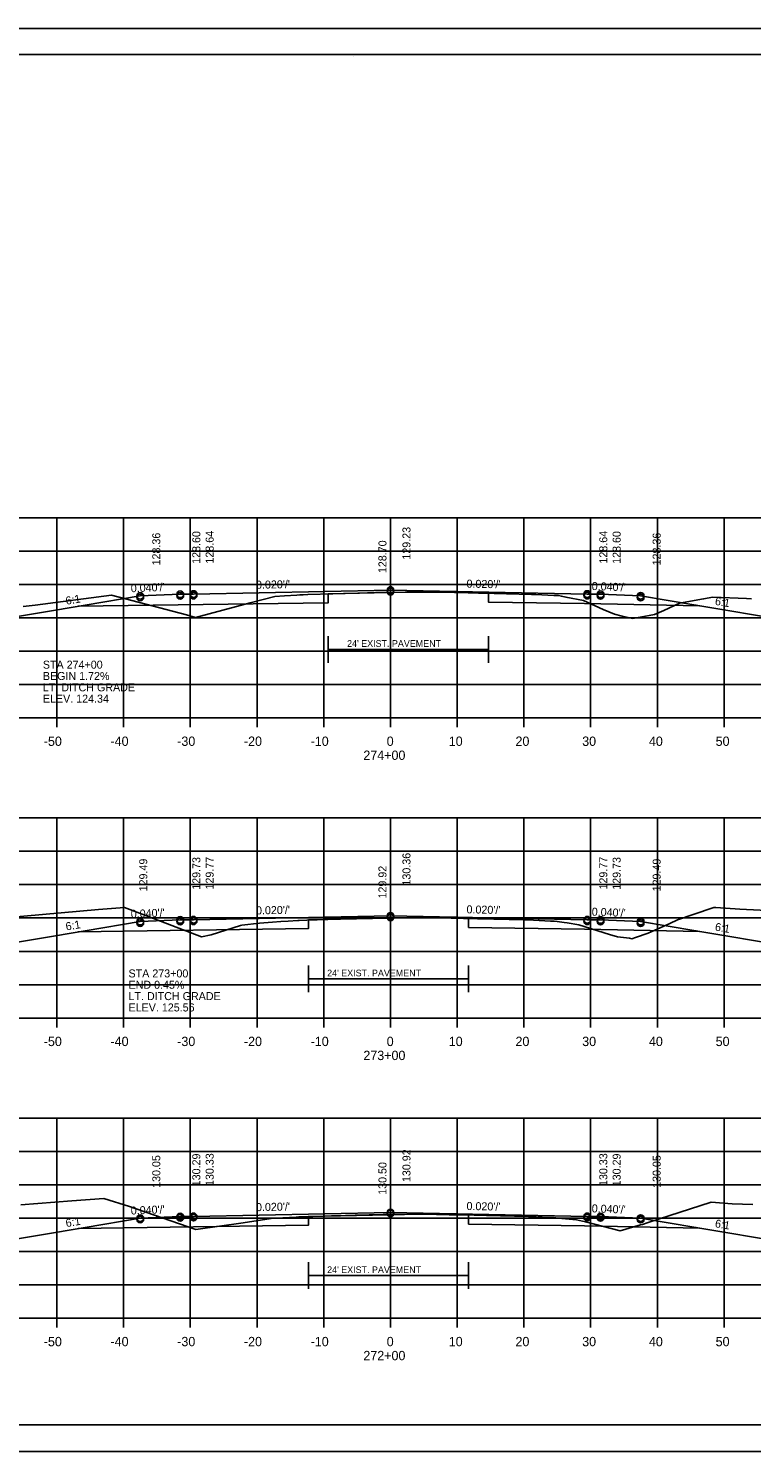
# Model space of a CAD drawing. Extents: x 1175611 to 1176402, y -433344 to -416213.
# Drawn here: x 1175726.7 to 1175835.1, y -419263.2 to -419049.9 of the extents above; entities that cross this region are included whole.
import ezdxf

# ---------------------------------------------------------------- set-up
doc = ezdxf.new("R2010")
doc.units = 0
for name, color, linetype in [('R_Alt Surface', 7, 'Continuous'), ('R_Axis', 7, 'Continuous'), ('R_Axis Annot', 7, 'Continuous'), ('R_Border', 7, 'Continuous'), ('R_Exist Surface', 7, 'Continuous'), ('R_Fin Surface', 7, 'Continuous'), ('R_Grid', 7, 'Continuous'), ('R_No Plot', 7, 'Continuous'), ('R_Water Annot', 7, 'Continuous'), ('R_Xsect Elev', 7, 'Continuous'), ('R_Xsect Slope', 7, 'Continuous')]:
    doc.layers.add(name, color=color, linetype=linetype)

msp = doc.modelspace()

# ---------------------------------------------------------------- linework, layer by layer
at = {"layer": 'R_Alt Surface'}
for p, q in [((1175771.65, -419142.98), (1175795.65, -419142.98)), ((1175768.67, -419192.38), (1175792.67, -419192.38)), ((1175768.67, -419236.85), (1175792.67, -419236.85))]:
    msp.add_line(p, q, dxfattribs=at)
for points in [[(1175734.17, -419136.51), (1175771.65, -419135.97), (1175771.65, -419134.63), (1175785.47, -419134.36), (1175795.65, -419134.56), (1175795.65, -419135.87), (1175810.04, -419136.08), (1175827.31, -419136.43)], [(1175771.65, -419144.98), (1175771.65, -419140.98)], [(1175795.65, -419144.98), (1175795.65, -419140.98)], [(1175734.17, -419185.33), (1175768.67, -419184.84), (1175768.67, -419183.52), (1175785.47, -419183.18), (1175792.67, -419183.33), (1175792.67, -419184.65), (1175810.04, -419184.91), (1175827.31, -419185.25)], [(1175768.67, -419194.38), (1175768.67, -419190.38)], [(1175792.67, -419194.38), (1175792.67, -419190.38)], [(1175734.17, -419229.8), (1175768.67, -419229.31), (1175768.67, -419227.99), (1175785.47, -419227.66), (1175792.67, -419227.8), (1175792.67, -419229.12), (1175810.04, -419229.38), (1175827.31, -419229.73)], [(1175768.67, -419238.85), (1175768.67, -419234.85)], [(1175792.67, -419238.85), (1175792.67, -419234.85)]]:
    msp.add_lwpolyline(points, dxfattribs=at)
at = {"layer": 'R_Axis'}
for p, q in [((1175640.97, -419153.24), (1175920.97, -419153.24)), ((1175730.97, -419154.64), (1175730.97, -419153.24)), ((1175740.97, -419154.64), (1175740.97, -419153.24)), ((1175750.97, -419154.64), (1175750.97, -419153.24)), ((1175760.97, -419154.64), (1175760.97, -419153.24)), ((1175770.97, -419154.64), (1175770.97, -419153.24)), ((1175780.97, -419154.64), (1175780.97, -419153.24)), ((1175790.97, -419154.64), (1175790.97, -419153.24)), ((1175800.97, -419154.64), (1175800.97, -419153.24)), ((1175810.97, -419154.64), (1175810.97, -419153.24)), ((1175820.97, -419154.64), (1175820.97, -419153.24)), ((1175830.97, -419154.64), (1175830.97, -419153.24)), ((1175640.97, -419198.24), (1175920.97, -419198.24)), ((1175730.97, -419199.64), (1175730.97, -419198.24)), ((1175740.97, -419199.64), (1175740.97, -419198.24)), ((1175750.97, -419199.64), (1175750.97, -419198.24)), ((1175760.97, -419199.64), (1175760.97, -419198.24)), ((1175770.97, -419199.64), (1175770.97, -419198.24)), ((1175780.97, -419199.64), (1175780.97, -419198.24)), ((1175790.97, -419199.64), (1175790.97, -419198.24)), ((1175800.97, -419199.64), (1175800.97, -419198.24)), ((1175810.97, -419199.64), (1175810.97, -419198.24)), ((1175820.97, -419199.64), (1175820.97, -419198.24)), ((1175830.97, -419199.64), (1175830.97, -419198.24)), ((1175640.97, -419243.24), (1175920.97, -419243.24)), ((1175730.97, -419244.64), (1175730.97, -419243.24)), ((1175740.97, -419244.64), (1175740.97, -419243.24)), ((1175750.97, -419244.64), (1175750.97, -419243.24)), ((1175760.97, -419244.64), (1175760.97, -419243.24)), ((1175770.97, -419244.64), (1175770.97, -419243.24)), ((1175780.97, -419244.64), (1175780.97, -419243.24)), ((1175790.97, -419244.64), (1175790.97, -419243.24)), ((1175800.97, -419244.64), (1175800.97, -419243.24)), ((1175810.97, -419244.64), (1175810.97, -419243.24)), ((1175820.97, -419244.64), (1175820.97, -419243.24)), ((1175830.97, -419244.64), (1175830.97, -419243.24))]:
    msp.add_line(p, q, dxfattribs=at)
at = {"layer": 'R_Border'}
for p, q in [((1175622.97, -419053.78), (1175939.15, -419053.78)), ((1175775.49, -419054.04), (1175775.49, -419054.04)), ((1175775.49, -419054.04), (1175775.49, -419054.04)), ((1175939.15, -419259.24), (1175622.97, -419259.24))]:
    msp.add_line(p, q, dxfattribs=at)
at = {"layer": 'R_Exist Surface'}
for points in [[(1175725.92, -419136.55), (1175727.73, -419136.34), (1175739.15, -419134.86), (1175750.38, -419137.78), (1175751.76, -419138.18), (1175759.96, -419135.97), (1175763.65, -419135.03), (1175765.08, -419134.94), (1175766.95, -419134.83), (1175767.38, -419134.8), (1175767.86, -419134.78), (1175767.9, -419134.77), (1175768.59, -419134.76), (1175776.06, -419134.54), (1175776.35, -419134.53), (1175778.72, -419134.46), (1175779.28, -419134.46), (1175785.66, -419134.37), (1175785.92, -419134.37), (1175787.99, -419134.41), (1175790.84, -419134.45), (1175791.08, -419134.46), (1175794.18, -419134.52), (1175794.64, -419134.53), (1175802.11, -419134.72), (1175802.71, -419134.73), (1175802.78, -419134.74), (1175805.46, -419134.88), (1175805.78, -419134.89), (1175806.14, -419134.91), (1175806.59, -419135), (1175807.27, -419135.13), (1175809.9, -419135.64), (1175812.83, -419136.97), (1175814.53, -419137.7), (1175815.68, -419137.97), (1175817.26, -419138.33), (1175818.42, -419138.12), (1175820.53, -419137.76), (1175821.95, -419137.13), (1175824.31, -419136.06), (1175827.9, -419135.41), (1175829.29, -419135.12), (1175834.35, -419135.34), (1175835.09, -419135.37)], [(1175723.2, -419183.22), (1175737.22, -419181.99), (1175741.09, -419181.66), (1175743.78, -419182.65), (1175752.67, -419186.05), (1175754.11, -419185.77), (1175758.47, -419184.38), (1175758.71, -419184.32), (1175761.34, -419184.03), (1175763.3, -419183.85), (1175764.52, -419183.78), (1175765.63, -419183.72), (1175767.08, -419183.63), (1175767.31, -419183.62), (1175768.45, -419183.58), (1175771.56, -419183.48), (1175774.92, -419183.37), (1175776.77, -419183.33), (1175778.04, -419183.31), (1175781.04, -419183.25), (1175783.4, -419183.2), (1175785.01, -419183.2), (1175786.11, -419183.21), (1175786.71, -419183.21), (1175787.88, -419183.22), (1175790.08, -419183.27), (1175791.93, -419183.32), (1175794.01, -419183.36), (1175796.46, -419183.42), (1175801.04, -419183.53), (1175802.39, -419183.58), (1175804.94, -419183.7), (1175805.5, -419183.73), (1175805.94, -419183.75), (1175806.31, -419183.81), (1175807.01, -419183.92), (1175807.44, -419183.99), (1175809.22, -419184.28), (1175813.81, -419185.72), (1175815, -419186.07), (1175816.78, -419186.28), (1175817.15, -419186.36), (1175817.7, -419186.16), (1175819.62, -419185.53), (1175822.85, -419184.06), (1175823.97, -419183.52), (1175829.14, -419181.75), (1175829.44, -419181.66), (1175829.72, -419181.67), (1175833.33, -419181.92), (1175843.53, -419182.41)], [(1175725.55, -419226.23), (1175733.19, -419225.64), (1175738, -419225.3), (1175741.84, -419226.5), (1175751.8, -419229.92), (1175758.89, -419228.93), (1175763.07, -419228.3), (1175764.85, -419228.19), (1175766.83, -419228.07), (1175767.23, -419228.05), (1175767.52, -419228.03), (1175771.14, -419227.92), (1175772.12, -419227.89), (1175774.24, -419227.85), (1175775.66, -419227.81), (1175779.89, -419227.71), (1175780.92, -419227.69), (1175783.82, -419227.66), (1175784.36, -419227.66), (1175784.48, -419227.66), (1175785.06, -419227.66), (1175788.08, -419227.7), (1175789.75, -419227.73), (1175793.52, -419227.81), (1175795.38, -419227.85), (1175801.68, -419228), (1175801.89, -419228.01), (1175803.73, -419228.09), (1175804.9, -419228.14), (1175805.45, -419228.16), (1175806.13, -419228.23), (1175808.84, -419228.47), (1175810.2, -419228.8), (1175815.39, -419230.13), (1175818.46, -419229.25), (1175818.75, -419229.18), (1175819.62, -419228.87), (1175829.04, -419225.82), (1175832.18, -419226.08), (1175835.29, -419226.2)]]:
    msp.add_lwpolyline(points, dxfattribs=at)
at = {"layer": 'R_Fin Surface'}
for points in [[(1175713.26, -419136.45), (1175720.63, -419138.9), (1175721.47, -419138.62), (1175735.2, -419136.33), (1175743.47, -419134.95), (1175749.47, -419134.71), (1175751.47, -419134.67), (1175780.97, -419134.08), (1175810.47, -419134.67), (1175812.47, -419134.71), (1175818.47, -419134.95), (1175826.75, -419136.33), (1175840.47, -419138.62), (1175841.32, -419138.9), (1175850.98, -419135.68)], [(1175707.8, -419183.36), (1175720.76, -419187.68), (1175721.47, -419187.45), (1175735.2, -419185.16), (1175743.47, -419183.78), (1175749.47, -419183.54), (1175751.47, -419183.5), (1175780.97, -419182.91), (1175810.47, -419183.5), (1175812.47, -419183.54), (1175818.47, -419183.78), (1175826.75, -419185.16), (1175840.47, -419187.45), (1175841.18, -419187.68), (1175855.85, -419182.79)], [(1175698.74, -419226.78), (1175717.82, -419233.14), (1175721.47, -419231.92), (1175735.2, -419229.63), (1175743.47, -419228.25), (1175749.47, -419228.01), (1175751.47, -419227.97), (1175780.97, -419227.38), (1175810.47, -419227.97), (1175812.47, -419228.01), (1175818.47, -419228.25), (1175826.75, -419229.63), (1175840.47, -419231.92), (1175844.2, -419233.16), (1175862, -419227.23)]]:
    msp.add_lwpolyline(points, dxfattribs=at)
at = {"layer": 'R_Grid'}
for p, q in [((1175640.97, -419123.24), (1175920.97, -419123.24)), ((1175730.97, -419153.24), (1175730.97, -419123.24)), ((1175740.97, -419153.24), (1175740.97, -419123.24)), ((1175750.97, -419153.24), (1175750.97, -419123.24)), ((1175760.97, -419153.24), (1175760.97, -419123.24)), ((1175770.97, -419153.24), (1175770.97, -419123.24)), ((1175780.97, -419153.24), (1175780.97, -419123.24)), ((1175790.97, -419153.24), (1175790.97, -419123.24)), ((1175800.97, -419153.24), (1175800.97, -419123.24)), ((1175810.97, -419153.24), (1175810.97, -419123.24)), ((1175820.97, -419153.24), (1175820.97, -419123.24)), ((1175830.97, -419153.24), (1175830.97, -419123.24)), ((1175640.97, -419128.24), (1175920.97, -419128.24)), ((1175640.97, -419133.24), (1175920.97, -419133.24)), ((1175640.97, -419138.24), (1175920.97, -419138.24)), ((1175640.97, -419143.24), (1175920.97, -419143.24)), ((1175640.97, -419148.24), (1175920.97, -419148.24)), ((1175640.97, -419153.24), (1175920.97, -419153.24)), ((1175640.97, -419168.24), (1175920.97, -419168.24)), ((1175730.97, -419198.24), (1175730.97, -419168.24)), ((1175740.97, -419198.24), (1175740.97, -419168.24)), ((1175750.97, -419198.24), (1175750.97, -419168.24)), ((1175760.97, -419198.24), (1175760.97, -419168.24)), ((1175770.97, -419198.24), (1175770.97, -419168.24)), ((1175780.97, -419198.24), (1175780.97, -419168.24)), ((1175790.97, -419198.24), (1175790.97, -419168.24)), ((1175800.97, -419198.24), (1175800.97, -419168.24)), ((1175810.97, -419198.24), (1175810.97, -419168.24)), ((1175820.97, -419198.24), (1175820.97, -419168.24)), ((1175830.97, -419198.24), (1175830.97, -419168.24)), ((1175640.97, -419173.24), (1175920.97, -419173.24)), ((1175640.97, -419178.24), (1175920.97, -419178.24)), ((1175640.97, -419183.24), (1175920.97, -419183.24)), ((1175640.97, -419188.24), (1175920.97, -419188.24)), ((1175640.97, -419193.24), (1175920.97, -419193.24)), ((1175640.97, -419198.24), (1175920.97, -419198.24)), ((1175640.97, -419213.24), (1175920.97, -419213.24)), ((1175730.97, -419243.24), (1175730.97, -419213.24)), ((1175740.97, -419243.24), (1175740.97, -419213.24)), ((1175750.97, -419243.24), (1175750.97, -419213.24)), ((1175760.97, -419243.24), (1175760.97, -419213.24)), ((1175770.97, -419243.24), (1175770.97, -419213.24)), ((1175780.97, -419243.24), (1175780.97, -419213.24)), ((1175790.97, -419243.24), (1175790.97, -419213.24)), ((1175800.97, -419243.24), (1175800.97, -419213.24)), ((1175810.97, -419243.24), (1175810.97, -419213.24)), ((1175820.97, -419243.24), (1175820.97, -419213.24)), ((1175830.97, -419243.24), (1175830.97, -419213.24)), ((1175640.97, -419218.24), (1175920.97, -419218.24)), ((1175640.97, -419223.24), (1175920.97, -419223.24)), ((1175640.97, -419228.24), (1175920.97, -419228.24)), ((1175640.97, -419233.24), (1175920.97, -419233.24)), ((1175640.97, -419238.24), (1175920.97, -419238.24)), ((1175640.97, -419243.24), (1175920.97, -419243.24))]:
    msp.add_line(p, q, dxfattribs=at)
at = {"layer": 'R_No Plot'}
for p, q in [((1175610.57, -419049.89), (1175943.91, -419049.89)), ((1175610.57, -419263.22), (1175943.91, -419263.22))]:
    msp.add_line(p, q, dxfattribs=at)
msp.add_lwpolyline([(1175610.57, -419049.89), (1175943.91, -419049.89), (1175943.91, -419263.23), (1175610.57, -419263.23)], close=True, dxfattribs=at)
for centre in [(1175780.97, -419134.08), (1175743.47, -419134.95), (1175743.47, -419135.19), (1175749.47, -419134.71), (1175749.47, -419134.95), (1175751.47, -419134.67), (1175751.47, -419134.91), (1175780.97, -419134.32), (1175810.47, -419134.67), (1175810.47, -419134.91), (1175812.47, -419134.71), (1175812.47, -419134.95), (1175818.47, -419134.95), (1175818.47, -419135.19), (1175780.97, -419182.91), (1175780.97, -419183.14), (1175743.47, -419183.78), (1175743.47, -419184.01), (1175749.47, -419183.54), (1175749.47, -419183.77), (1175751.47, -419183.5), (1175751.47, -419183.73), (1175810.47, -419183.5), (1175810.47, -419183.73), (1175812.47, -419183.54), (1175812.47, -419183.77), (1175818.47, -419183.78), (1175818.47, -419184.01), (1175749.47, -419228.01), (1175751.47, -419227.97), (1175780.97, -419227.38), (1175780.97, -419227.56), (1175810.47, -419227.97), (1175812.47, -419228.01), (1175743.47, -419228.25), (1175743.47, -419228.43), (1175749.47, -419228.19), (1175751.47, -419228.15), (1175810.47, -419228.15), (1175812.47, -419228.19), (1175818.47, -419228.25), (1175818.47, -419228.43)]:
    msp.add_circle(centre, 0.5, dxfattribs=at)

# ---------------------------------------------------------------- texts
at = {"layer": 'R_Alt Surface'}
for p in [(1175774.47, -419142.59), (1175771.48, -419191.99), (1175771.48, -419236.47)]:
    msp.add_text("24' EXIST. PAVEMENT", height=1, dxfattribs=at).set_placement(p)
at = {"layer": 'R_Axis Annot'}
for s, p in [('-50', (1175729.01, -419157.44)), ('-40', (1175739.01, -419157.44)), ('-30', (1175749.01, -419157.44)), ('-20', (1175759.01, -419157.44)), ('-10', (1175769.01, -419157.44)), ('0', (1175780.41, -419157.44)), ('10', (1175789.71, -419157.44)), ('20', (1175799.71, -419157.44)), ('30', (1175809.71, -419157.44)), ('40', (1175819.71, -419157.44)), ('50', (1175829.71, -419157.44)), ('274+00', (1175776.91, -419159.54)), ('-50', (1175729.01, -419202.44)), ('-40', (1175739.01, -419202.44)), ('-30', (1175749.01, -419202.44)), ('-20', (1175759.01, -419202.44)), ('-10', (1175769.01, -419202.44)), ('0', (1175780.41, -419202.44)), ('10', (1175789.71, -419202.44)), ('20', (1175799.71, -419202.44)), ('30', (1175809.71, -419202.44)), ('40', (1175819.71, -419202.44)), ('50', (1175829.71, -419202.44)), ('273+00', (1175776.91, -419204.54)), ('-50', (1175729.01, -419247.44)), ('-40', (1175739.01, -419247.44)), ('-30', (1175749.01, -419247.44)), ('-20', (1175759.01, -419247.44)), ('-10', (1175769.01, -419247.44)), ('0', (1175780.41, -419247.44)), ('10', (1175789.71, -419247.44)), ('20', (1175799.71, -419247.44)), ('30', (1175809.71, -419247.44)), ('40', (1175819.71, -419247.44)), ('50', (1175829.71, -419247.44)), ('272+00', (1175776.91, -419249.54))]:
    msp.add_text(s, height=1.4, dxfattribs=at).set_placement(p)
at = {"layer": 'R_Water Annot'}
for s, p in [('STA 274+00', (1175728.87, -419145.86)), ('BEGIN 1.72%', (1175728.87, -419147.56)), ('LT. DITCH GRADE', (1175728.87, -419149.26)), ('ELEV. 124.34', (1175728.87, -419150.96)), ('STA 273+00', (1175741.71, -419192.15)), ('END 0.45%', (1175741.71, -419193.85)), ('LT. DITCH GRADE', (1175741.71, -419195.55)), ('ELEV. 125.56', (1175741.71, -419197.25))]:
    msp.add_text(s, height=1.2, dxfattribs=at).set_placement(p)
at = {"layer": 'R_Xsect Elev'}
for s, p in [('129.23', (1175783.97, -419129.52)), ('128.36', (1175746.47, -419130.39)), ('128.60', (1175752.47, -419130.15)), ('128.64', (1175754.47, -419130.11)), ('128.70', (1175780.37, -419131.54)), ('128.64', (1175813.47, -419130.11)), ('128.60', (1175815.47, -419130.15)), ('128.36', (1175821.47, -419130.39)), ('129.73', (1175752.47, -419179.01)), ('129.77', (1175754.47, -419178.97)), ('130.36', (1175783.97, -419178.38)), ('129.77', (1175813.47, -419178.97)), ('129.73', (1175815.47, -419179.01)), ('129.49', (1175744.52, -419179.25)), ('129.92', (1175780.37, -419180.32)), ('129.49', (1175821.47, -419179.25)), ('130.05', (1175746.47, -419223.7)), ('130.29', (1175752.47, -419223.46)), ('130.33', (1175754.47, -419223.42)), ('130.92', (1175783.97, -419222.83)), ('130.33', (1175813.47, -419223.42)), ('130.29', (1175815.47, -419223.46)), ('130.05', (1175821.47, -419223.7)), ('130.50', (1175780.37, -419224.74))]:
    msp.add_text(s, height=1.2, rotation=90, dxfattribs=at).set_placement(p)
at = {"layer": 'R_Xsect Slope'}
for s, rotation, p in [("0.040'/'", 2.2906, (1175742.07, -419134.41)), ("0.020'/'", 1.1458, (1175760.83, -419133.89)), ("0.020'/'", 358.8542, (1175792.36, -419133.71)), ("0.040'/'", 357.7094, (1175811.12, -419134.06)), ('6:1', 9.4623, (1175732.39, -419136.29)), ('6:1', 350.5377, (1175829.55, -419136.29)), ("0.040'/'", 2.2906, (1175742.07, -419183.23)), ("0.020'/'", 1.1458, (1175760.83, -419182.71)), ("0.020'/'", 358.8542, (1175792.36, -419182.54)), ("0.040'/'", 357.7094, (1175811.12, -419182.88)), ('6:1', 9.4623, (1175732.39, -419185.12)), ('6:1', 350.5377, (1175829.55, -419185.12)), ("0.040'/'", 2.2906, (1175742.07, -419227.71)), ("0.020'/'", 1.1458, (1175760.83, -419227.19)), ("0.020'/'", 358.8542, (1175792.36, -419227.01)), ("0.040'/'", 357.7094, (1175811.12, -419227.36)), ('6:1', 9.4623, (1175732.39, -419229.59)), ('6:1', 350.5377, (1175829.55, -419229.59))]:
    msp.add_text(s, height=1.2, rotation=rotation, dxfattribs=at).set_placement(p)

doc.saveas('drawing.dxf')
